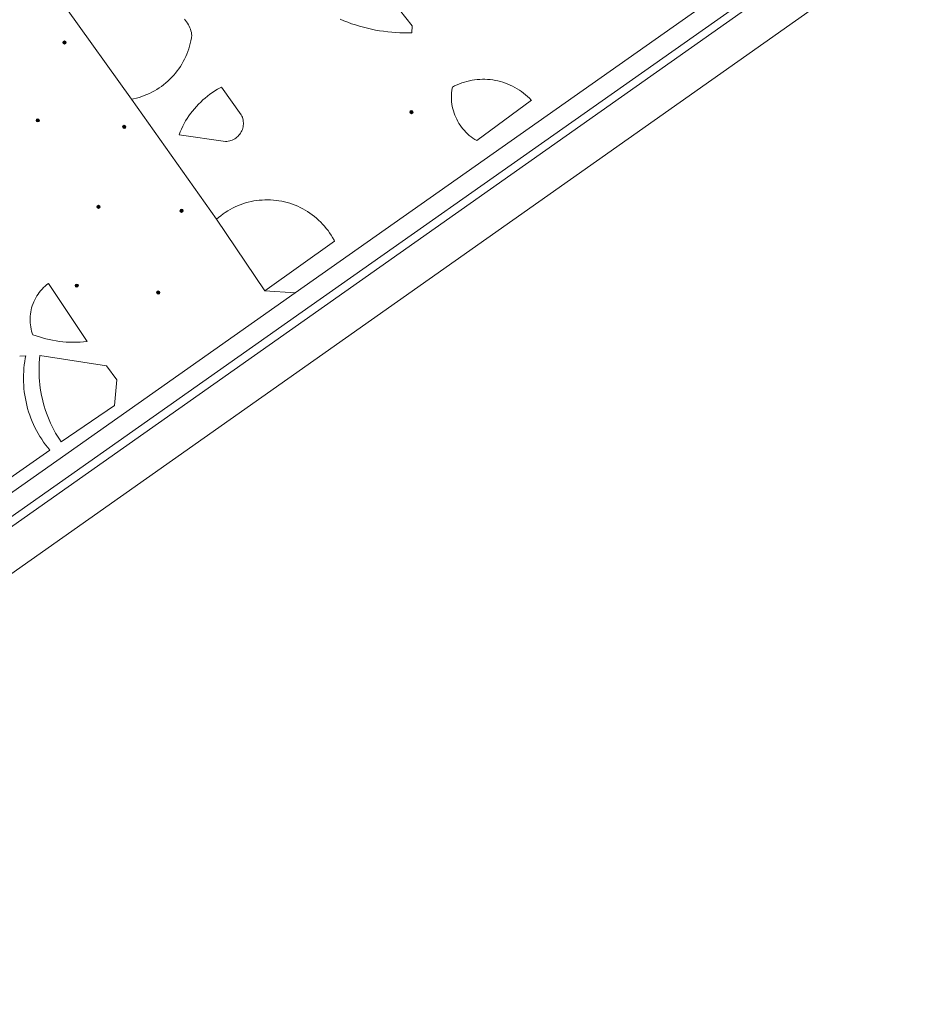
# Model space of a CAD drawing. Header units: metres. Extents: x 138165 to 154469, y 480134 to 494189.
# Tile 1003 of 1056: x 151344 to 151484, y 483808 to 483959. Entities that reach past the tile are written whole.
import ezdxf

# ---------------------------------------------------------------- set-up
doc = ezdxf.new("R2010")
doc.units = ezdxf.units.M
doc.header["$LTSCALE"] = 0.001
doc.header["$MEASUREMENT"] = 0
doc.layers.add('TOP-L-topo objecten punt', color=7, linetype='Continuous', lineweight=0)
doc.layers.add('TOP-L-topo objecten vlak', color=7, linetype='Continuous', lineweight=0)

# ---------------------------------------------------------------- blocks, each defined once
blk = doc.blocks.new('24')
at = {"layer": 'TOP-L-topo objecten punt', "color": 7, "linetype": 'Continuous', "lineweight": 0}
for radius in [0.025, 0.0182, 0.0115, 0.005]:
    blk.add_circle((0, 0), radius, dxfattribs=at)

msp = doc.modelspace()

# ---------------------------------------------------------------- linework, layer by layer
at = {"layer": 'TOP-L-topo objecten vlak', "flags": 128}
for points in [[(151237.74, 483809.1), (151285.85, 483842.96), (151387.46, 483914.53), (151477, 483977.55), (151477.27, 483977.66), (151477.23, 483977.71), (151475.48, 483980.17), (151475.47, 483980.19), (151476.11, 483980.64), (151475.96, 483980.86), (151478.38, 483982.61), (151478.11, 483983.04), (151480.19, 483984.51), (151480.85, 483984.97), (151480.6, 483985.34), (151515.43, 484009.87)], [(151463.64, 483975.47), (151465.3, 483973.01), (151386.38, 483917.45)], [(151476.24, 483968.41), (151475.05, 483970.12), (151472.89, 483973.24), (151238.52, 483808.02)], [(151250.76, 483809.41), (151476.24, 483968.41)], [(151393.31, 483959.55), (151393.89, 483959.3), (151394.48, 483959.07), (151395.08, 483958.85), (151395.68, 483958.65), (151396.29, 483958.47), (151396.89, 483958.3), (151397.51, 483958.14), (151398.13, 483958), (151398.75, 483957.88), (151399.37, 483957.77), (151400, 483957.68), (151400.63, 483957.6), (151401.26, 483957.54), (151401.89, 483957.5), (151402.52, 483957.47), (151403.16, 483957.46), (151403.79, 483957.46), (151404.33, 483957.47), (151404.39, 483958.52), (151400.49, 483963.51)], [(151351.21, 483961.19), (151361.21, 483947.25)], [(151361.21, 483947.25), (151361.55, 483947.31), (151361.97, 483947.41), (151362.38, 483947.52), (151362.79, 483947.65), (151363.19, 483947.8), (151363.59, 483947.95), (151363.98, 483948.13), (151364.36, 483948.32), (151364.74, 483948.52), (151365.11, 483948.73), (151365.47, 483948.96), (151365.82, 483949.21), (151366.16, 483949.46), (151366.49, 483949.73), (151366.82, 483950.01), (151367.13, 483950.3), (151367.43, 483950.61), (151367.72, 483950.92), (151368, 483951.25), (151368.26, 483951.59), (151368.51, 483951.93), (151368.75, 483952.29), (151368.98, 483952.65), (151369.19, 483953.02), (151369.39, 483953.4), (151369.57, 483953.79), (151369.74, 483954.18), (151369.89, 483954.58), (151370.03, 483954.98), (151370.15, 483955.39), (151370.26, 483955.81), (151370.35, 483956.22), (151370.43, 483956.65), (151370.49, 483957.07), (151370.47, 483957.23), (151370.43, 483957.49), (151370.36, 483957.74), (151370.29, 483957.99), (151370.2, 483958.23), (151370.09, 483958.47), (151369.97, 483958.7), (151369.84, 483958.92), (151369.69, 483959.13), (151369.53, 483959.33), (151369.36, 483959.53)], [(151417.97, 483949.96), (151417.58, 483950.05), (151417.19, 483950.13), (151416.79, 483950.2), (151416.39, 483950.25), (151415.99, 483950.28), (151415.59, 483950.3), (151415.19, 483950.3), (151414.79, 483950.29), (151414.39, 483950.26), (151413.99, 483950.21), (151413.6, 483950.15), (151413.2, 483950.08), (151412.81, 483949.98), (151412.43, 483949.87), (151412.05, 483949.75), (151411.67, 483949.61), (151411.3, 483949.46), (151410.93, 483949.29), (151410.58, 483949.11), (151410.54, 483948.92), (151410.49, 483948.57), (151410.45, 483948.22), (151410.43, 483947.87), (151410.42, 483947.52), (151410.43, 483947.17), (151410.46, 483946.82), (151410.5, 483946.47), (151410.56, 483946.12), (151410.64, 483945.78), (151410.73, 483945.44), (151410.83, 483945.11), (151410.95, 483944.78), (151411.09, 483944.45), (151411.24, 483944.14), (151411.4, 483943.83), (151411.58, 483943.52), (151411.77, 483943.23), (151411.98, 483942.94), (151412.19, 483942.67), (151412.42, 483942.4), (151412.66, 483942.15), (151412.92, 483941.91), (151413.18, 483941.67), (151413.46, 483941.46), (151413.74, 483941.25), (151414.03, 483941.06), (151414.33, 483940.88), (151422.73, 483947.07), (151422.71, 483947.09), (151422.43, 483947.38), (151422.14, 483947.65), (151421.84, 483947.92), (151421.53, 483948.17), (151421.21, 483948.41), (151420.88, 483948.64), (151420.54, 483948.85), (151420.19, 483949.06), (151419.84, 483949.24), (151419.48, 483949.41), (151419.11, 483949.57), (151418.73, 483949.72), (151418.35, 483949.84), (151417.97, 483949.96)], [(151375.05, 483949.08), (151374.87, 483948.98), (151374.46, 483948.76), (151374.06, 483948.52), (151373.67, 483948.26), (151373.29, 483948), (151372.92, 483947.72), (151372.55, 483947.42), (151372.2, 483947.12), (151371.86, 483946.8), (151371.53, 483946.47), (151371.21, 483946.13), (151370.9, 483945.78), (151370.61, 483945.42), (151370.32, 483945.05), (151370.05, 483944.67), (151369.8, 483944.28), (151369.55, 483943.89), (151369.33, 483943.48), (151369.11, 483943.07), (151368.91, 483942.65), (151368.72, 483942.22), (151368.55, 483941.78), (151375.66, 483940.73), (151375.69, 483940.73), (151375.9, 483940.74), (151376.11, 483940.77), (151376.32, 483940.81), (151376.52, 483940.87), (151376.72, 483940.94), (151376.91, 483941.03), (151377.09, 483941.14), (151377.27, 483941.25), (151377.44, 483941.38), (151377.59, 483941.52), (151377.74, 483941.68), (151377.87, 483941.84), (151377.99, 483942.02), (151378.1, 483942.2), (151378.19, 483942.39), (151378.27, 483942.58), (151378.33, 483942.78), (151378.38, 483942.99), (151378.41, 483943.2), (151378.43, 483943.41), (151378.43, 483943.62), (151378.41, 483943.83), (151378.38, 483944.04), (151378.33, 483944.24), (151378.27, 483944.45), (151378.19, 483944.64), (151378.1, 483944.83), (151375.05, 483949.08)], [(151374.29, 483928.77), (151361.21, 483947.25)], [(151381.72, 483917.74), (151392.46, 483925.38), (151392.37, 483925.57), (151392.16, 483925.94), (151391.93, 483926.31), (151391.7, 483926.67), (151391.45, 483927.03), (151391.19, 483927.37), (151390.91, 483927.7), (151390.62, 483928.02), (151390.33, 483928.33), (151390.01, 483928.63), (151389.69, 483928.92), (151389.36, 483929.2), (151389.02, 483929.46), (151388.67, 483929.71), (151388.31, 483929.95), (151387.94, 483930.17), (151387.56, 483930.39), (151387.18, 483930.58), (151386.79, 483930.76), (151386.39, 483930.93), (151385.98, 483931.08), (151385.58, 483931.22), (151385.16, 483931.34), (151384.74, 483931.45), (151384.32, 483931.54), (151383.9, 483931.61), (151383.47, 483931.67), (151383.04, 483931.72), (151382.61, 483931.75), (151382.18, 483931.76), (151381.75, 483931.75), (151381.32, 483931.73), (151380.88, 483931.7), (151380.46, 483931.65), (151380.03, 483931.58), (151379.61, 483931.49), (151379.19, 483931.39), (151378.77, 483931.28), (151378.36, 483931.15), (151377.95, 483931), (151377.55, 483930.84), (151377.16, 483930.67), (151376.77, 483930.48), (151376.39, 483930.28), (151376.02, 483930.06), (151375.65, 483929.83), (151375.3, 483929.58), (151374.95, 483929.32), (151374.61, 483929.05), (151374.29, 483928.77)], [(151374.29, 483928.77), (151381.72, 483917.74)], [(151354.38, 483909.97), (151348.45, 483918.91), (151348.19, 483918.71), (151347.93, 483918.49), (151347.69, 483918.27), (151347.46, 483918.03), (151347.24, 483917.78), (151347.03, 483917.52), (151346.84, 483917.25), (151346.66, 483916.97), (151346.49, 483916.69), (151346.33, 483916.4), (151346.2, 483916.09), (151346.07, 483915.79), (151345.96, 483915.47), (151345.86, 483915.16), (151345.79, 483914.83), (151345.72, 483914.51), (151345.67, 483914.18), (151345.64, 483913.85), (151345.63, 483913.52), (151345.63, 483913.19), (151345.64, 483912.85), (151345.67, 483912.52), (151345.72, 483912.2), (151345.79, 483911.87), (151345.86, 483911.55), (151345.96, 483911.23), (151346.03, 483911.01), (151346.53, 483910.83), (151347.04, 483910.66), (151347.54, 483910.51), (151348.05, 483910.37), (151348.57, 483910.25), (151349.09, 483910.15), (151349.61, 483910.06), (151350.14, 483909.99), (151350.66, 483909.93), (151351.19, 483909.89), (151351.72, 483909.86), (151352.25, 483909.85), (151352.78, 483909.86), (151353.31, 483909.88), (151353.84, 483909.92), (151354.37, 483909.97), (151354.38, 483909.97)], [(151386.38, 483917.45), (151381.72, 483917.74)], [(151386.38, 483917.45), (151283.47, 483844.97), (151236, 483811.53)], [(151348.67, 483893.24), (151348.33, 483893.65), (151348.01, 483894.06), (151347.7, 483894.48), (151347.41, 483894.92), (151347.13, 483895.36), (151346.86, 483895.81), (151346.61, 483896.27), (151346.37, 483896.73), (151346.15, 483897.2), (151345.94, 483897.68), (151345.74, 483898.17), (151345.56, 483898.66), (151345.39, 483899.15), (151345.24, 483899.65), (151345.11, 483900.16), (151344.99, 483900.67), (151344.89, 483901.18), (151344.8, 483901.7), (151344.73, 483902.21), (151344.67, 483902.73), (151344.63, 483903.26), (151344.61, 483903.78), (151344.6, 483904.3), (151344.61, 483904.82), (151344.63, 483905.34), (151344.67, 483905.87), (151344.73, 483906.39), (151344.8, 483906.9), (151344.88, 483907.42), (151344.95, 483907.75), (151344.02, 483907.69)], [(151358.6, 483900.13), (151358.98, 483904.08), (151357.36, 483906.22), (151347.11, 483907.81), (151347.05, 483907.25), (151347.02, 483906.69), (151346.99, 483906.13), (151346.99, 483905.57), (151346.99, 483905.01), (151347.02, 483904.45), (151347.06, 483903.89), (151347.12, 483903.33), (151347.19, 483902.77), (151347.28, 483902.21), (151347.39, 483901.66), (151347.51, 483901.11), (151347.64, 483900.57), (151347.79, 483900.03), (151347.96, 483899.49), (151348.14, 483898.96), (151348.34, 483898.43), (151348.55, 483897.91), (151348.78, 483897.4), (151349.02, 483896.89), (151349.27, 483896.39), (151349.54, 483895.89), (151349.83, 483895.41), (151350.12, 483894.93), (151350.39, 483894.53), (151358.6, 483900.13)], [(151300.54, 483859.64), (151348.67, 483893.24)]]:
    msp.add_lwpolyline(points, dxfattribs=at)

# ---------------------------------------------------------------- block references
at = {"layer": 'TOP-L-topo objecten punt', "xscale": 10, "yscale": 10, "zscale": 10}
for p in [(151350.9, 483955.96), (151404.28, 483945.25), (151346.8, 483943.98), (151360.1, 483942.97), (151356.13, 483930.68), (151368.92, 483930.08), (151352.8, 483918.56), (151365.33, 483917.49)]:
    msp.add_blockref('24', p, dxfattribs=at)

doc.saveas('drawing.dxf')
